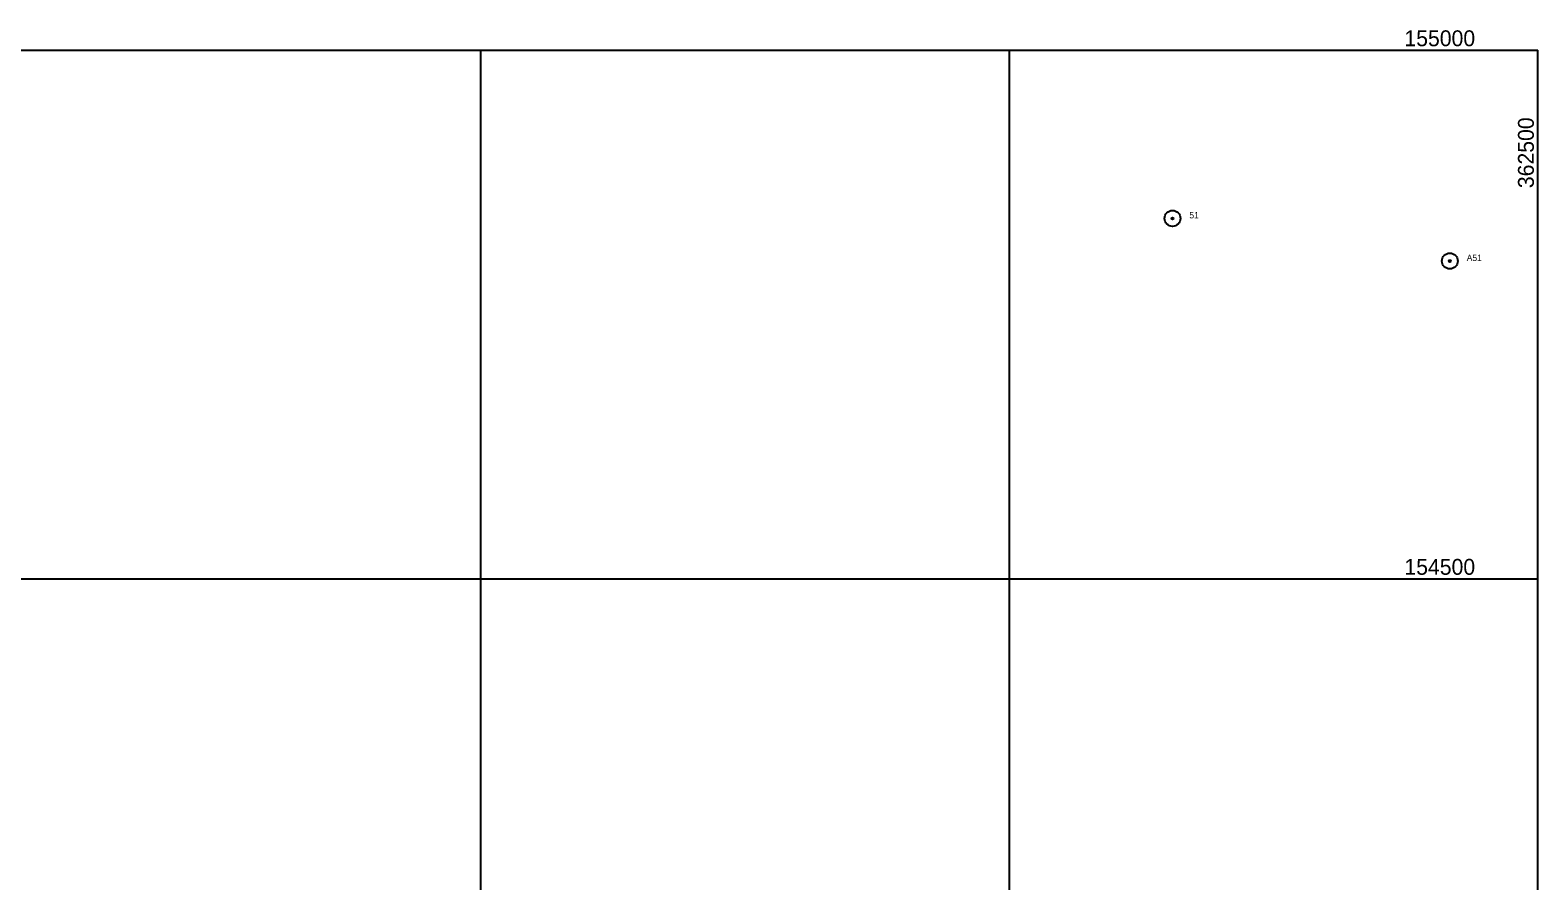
# Model space of a CAD drawing. Extents: x 353423 to 364002, y 127000 to 201942.
# Drawn here: x 361074 to 362500, y 154214 to 155019 of the extents above; entities that cross this region are included whole.
import ezdxf

# ---------------------------------------------------------------- set-up
doc = ezdxf.new("R2010")
doc.units = 0
doc.layers.add('E_LAND_TreeLine', color=7, linetype='Continuous')
doc.layers.add('E_RDWY_AsphConc', color=7, linetype='Continuous')

msp = doc.modelspace()

# ---------------------------------------------------------------- linework, layer by layer
at = {"layer": 'E_LAND_TreeLine'}
for p, q in [((359000, 155000), (362500, 155000)), ((361500, 152500), (361500, 155000)), ((362000, 152500), (362000, 155000)), ((362500, 152500), (362500, 155000)), ((359000, 154500), (362500, 154500))]:
    msp.add_line(p, q, dxfattribs=at)
at = {"layer": 'E_RDWY_AsphConc'}
for centre, radius in [((362154.3, 154840.9), 7.5), ((362154.3, 154840.9), 7.5), ((362154.3, 154840.9), 0.96), ((362154.3, 154840.9), 0.96), ((362416.7, 154800.6), 7.5), ((362416.7, 154800.6), 7.5), ((362416.7, 154800.6), 0.96), ((362416.7, 154800.6), 0.96)]:
    msp.add_circle(centre, radius, dxfattribs=at)

# ---------------------------------------------------------------- texts
at = {"layer": 'E_LAND_TreeLine'}
for s, p in [('  155000  ', (362362.6, 155003.8)), ('  154500  ', (362362.6, 154503.8))]:
    msp.add_text(s, height=15, dxfattribs=at).set_placement(p)
msp.add_text('  362500  ', height=15, rotation=90, dxfattribs=at).set_placement((362496.2, 154858.4))
at = {"layer": 'E_RDWY_AsphConc'}
for s, p in [('51', (362170.3, 154840.9)), ('51', (362170.3, 154840.9)), ('A51', (362432.7, 154800.6)), ('A51', (362432.7, 154800.6))]:
    msp.add_text(s, height=6, dxfattribs=at).set_placement(p)

doc.saveas('drawing.dxf')
